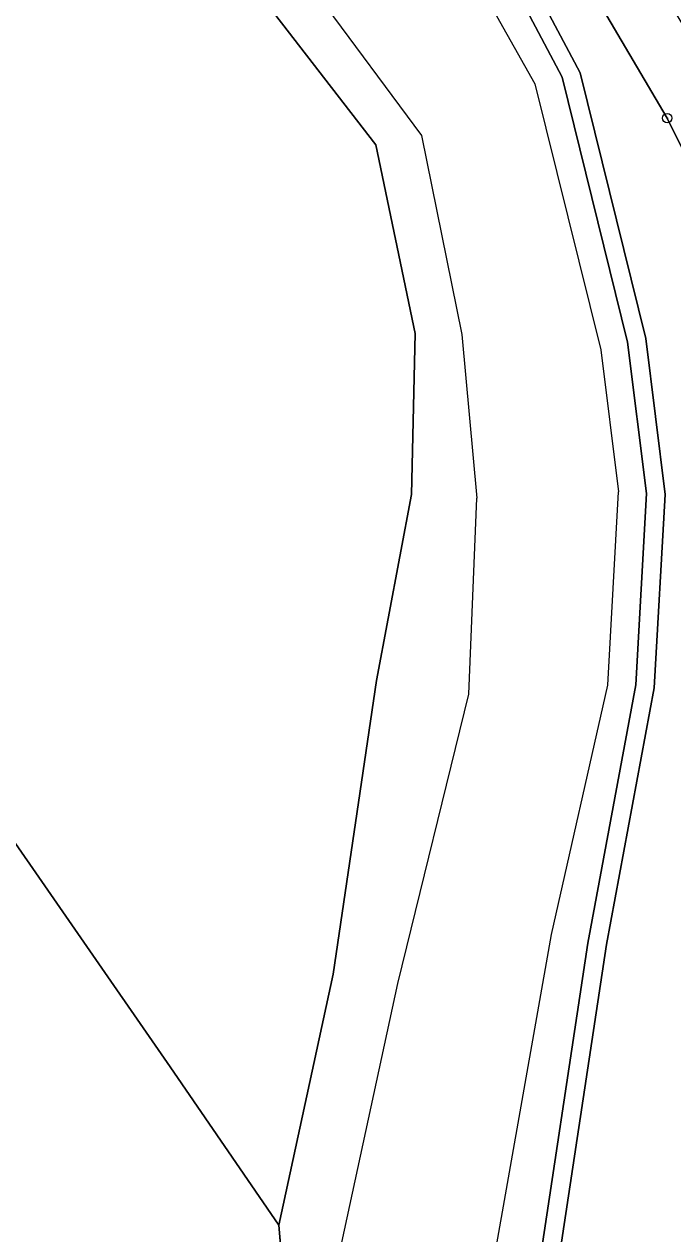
# Model space of a CAD drawing. Extents: x -653098 to -649479, y -997642 to -992666.
# Drawn here: x -650673.8 to -650604.2, y -996480.3 to -996350.3 of the extents above; entities that cross this region are included whole.
import ezdxf

# ---------------------------------------------------------------- set-up
doc = ezdxf.new("R2010")
doc.units = 0
for name, color, linetype in [('Hranice parcel', 7, 'Continuous'), ('Polygon parcely', 7, 'Continuous'), ('Vnitřní kresba', 7, 'Continuous'), ('Značky bodu BP', 7, 'Continuous')]:
    doc.layers.add(name, color=color, linetype=linetype)

msp = doc.modelspace()

# ---------------------------------------------------------------- linework, layer by layer
at = {"layer": 'Hranice parcel'}
for p, q in [((-650635.96, -996420.85), (-650632.2, -996400.86)), ((-650643.44, -996514.33), (-650646.44, -996479.32))]:
    msp.add_line(p, q, dxfattribs=at)
for points in [[(-650780.06, -996023.76), (-650780.95, -996024.21), (-650778.64, -996028.84), (-650766.25, -996042.92), (-650750.34, -996065.83), (-650748.89, -996068.41), (-650743.84, -996077.6), (-650735.13, -996097.14), (-650732.34, -996108.25), (-650732.19, -996163.17), (-650732.96, -996186.25), (-650732.64, -996195.82), (-650731.93, -996199.92), (-650729.7, -996209.7), (-650728.46, -996212.39), (-650711.07, -996242.84), (-650691.48, -996261.81), (-650671.27, -996282.98), (-650633.43, -996323.16), (-650616.06, -996356.04), (-650609.02, -996384.48)], [(-650591.31, -996387.53), (-650604.76, -996360.43), (-650648.92, -996285.46), (-650668.2, -996252.11), (-650678.11, -996231.78), (-650693.48, -996194.73), (-650701.11, -996158.83), (-650702.82, -996142.05), (-650703.55, -996130.09), (-650704.38, -996128.54)], [(-650615.64, -996515.14), (-650616.51, -996503.94), (-650617.21, -996488.51), (-650611.29, -996449.19), (-650606.16, -996421.63), (-650604.98, -996400.86), (-650607.05, -996384.1), (-650614.12, -996355.56), (-650632.09, -996321.67), (-650637.84, -996315.56), (-650669.82, -996281.6), (-650690.16, -996260.3), (-650709.28, -996241.94), (-650726.54, -996211.83)], [(-650632.2, -996400.86), (-650631.81, -996383.56), (-650636.03, -996363.31), (-650650.91, -996344)], [(-650609.02, -996384.48), (-650606.98, -996400.75), (-650608.14, -996421.3), (-650613.3, -996449.05), (-650619.12, -996487.73), (-650618.49, -996504.5), (-650617.64, -996515.14)], [(-650646.44, -996479.32), (-650658.13, -996462.34), (-650678.61, -996432.75), (-650697.5, -996406.49)], [(-650646.44, -996479.32), (-650640.62, -996452.36), (-650635.96, -996420.85)]]:
    msp.add_lwpolyline(points, dxfattribs=at)
at = {"layer": 'Polygon parcely'}
msp.add_lwpolyline([(-650635.96, -996420.85), (-650632.2, -996400.86), (-650631.81, -996383.56), (-650636.03, -996363.31), (-650650.91, -996344), (-650676.86, -996311.04), (-650705.05, -996286.98), (-650724.18, -996272.67), (-650737.09, -996260.27), (-650750.69, -996237.66), (-650760.15, -996216.92), (-650787.19, -996220.27), (-650790.92, -996221.78), (-650771.64, -996280.23), (-650754, -996313.87), (-650760.82, -996323.18), (-650751.61, -996344.26), (-650738.04, -996341.09), (-650710.84, -996386.51), (-650697.5, -996406.49), (-650678.61, -996432.75), (-650658.13, -996462.34), (-650646.44, -996479.32), (-650640.62, -996452.36)], close=True, dxfattribs=at)
for points in [[(-650632.09, -996321.67), (-650614.12, -996355.56), (-650607.05, -996384.1), (-650604.98, -996400.86), (-650606.16, -996421.63), (-650611.29, -996449.19), (-650617.21, -996488.51), (-650616.51, -996503.94), (-650615.64, -996515.14), (-650594.33, -996512.62), (-650589.96, -996512.9), (-650591.82, -996502.17), (-650591.18, -996485.47), (-650590.2, -996466.72), (-650589.41, -996425.36), (-650590.51, -996393.26), (-650591.31, -996387.53), (-650604.76, -996360.43), (-650648.92, -996285.46)], [(-650648.92, -996285.46), (-650604.76, -996360.43), (-650591.31, -996387.53), (-650586.89, -996396.45), (-650584.47, -996401.31), (-650581.32, -996415.7), (-650577.51, -996433.09), (-650577.18, -996422.36), (-650577.88, -996403.47), (-650575.06, -996402.22), (-650578.11, -996395.96), (-650585.26, -996381.29), (-650596.8, -996360.89), (-650638.21, -996291.69)], [(-650633.43, -996323.16), (-650616.06, -996356.04), (-650609.02, -996384.48), (-650606.98, -996400.75), (-650608.14, -996421.3), (-650613.3, -996449.05), (-650619.12, -996487.73), (-650618.49, -996504.5), (-650617.64, -996515.14), (-650606.53, -996546.22), (-650606.14, -996543.16), (-650615.64, -996515.14), (-650616.51, -996503.94), (-650617.21, -996488.51), (-650611.29, -996449.19), (-650606.16, -996421.63), (-650604.98, -996400.86), (-650607.05, -996384.1), (-650614.12, -996355.56), (-650632.09, -996321.67)], [(-650605.42, -996659.15), (-650601.36, -996614.86), (-650601.82, -996588.76), (-650603.03, -996581.3), (-650599.96, -996558.72), (-650606.53, -996546.22), (-650617.64, -996515.14), (-650618.49, -996504.5), (-650619.12, -996487.73), (-650613.3, -996449.05), (-650608.14, -996421.3), (-650606.98, -996400.75), (-650609.02, -996384.48), (-650616.06, -996356.04), (-650633.43, -996323.16)], [(-650793.25, -996338.99), (-650778.27, -996361.6), (-650760.46, -996389.11), (-650749.13, -996396.82), (-650726.42, -996431.17), (-650707.74, -996459.68), (-650687.37, -996491.39), (-650678.61, -996505.27), (-650671.03, -996521.68), (-650643.44, -996514.33), (-650646.44, -996479.32), (-650658.13, -996462.34), (-650678.61, -996432.75), (-650697.5, -996406.49), (-650710.84, -996386.51), (-650738.04, -996341.09)], [(-650650.91, -996344), (-650636.03, -996363.31), (-650631.81, -996383.56), (-650632.2, -996400.86), (-650635.96, -996420.85), (-650640.62, -996452.36), (-650646.44, -996479.32), (-650643.44, -996514.33), (-650636.66, -996534.08), (-650629.7, -996554.52), (-650624.81, -996577.74)]]:
    msp.add_lwpolyline(points, dxfattribs=at)
at = {"layer": 'Vnitřní kresba'}
for p, q in [((-650636.35, -996325.9), (-650618.97, -996356.76)), ((-650646.98, -996340.91), (-650631.14, -996362.29)), ((-650618.97, -996356.76), (-650611.91, -996385.3)), ((-650631.14, -996362.29), (-650626.81, -996383.67)), ((-650626.81, -996383.67), (-650625.21, -996401.26)), ((-650611.91, -996385.3), (-650609.98, -996400.58)), ((-650611.15, -996421.35), (-650609.98, -996400.58)), ((-650626.07, -996422.31), (-650625.21, -996401.26)), ((-650617.19, -996448.1), (-650611.15, -996421.35)), ((-650633.69, -996453.38), (-650626.07, -996422.31)), ((-650624.14, -996487.47), (-650617.19, -996448.1)), ((-650639.69, -996481.21), (-650633.69, -996453.38))]:
    msp.add_line(p, q, dxfattribs=at)
at = {"layer": 'Značky bodu BP'}
for radius in [0.5, 0.0303]:
    msp.add_circle((-650604.76, -996360.43), radius, dxfattribs=at)

doc.saveas('drawing.dxf')
